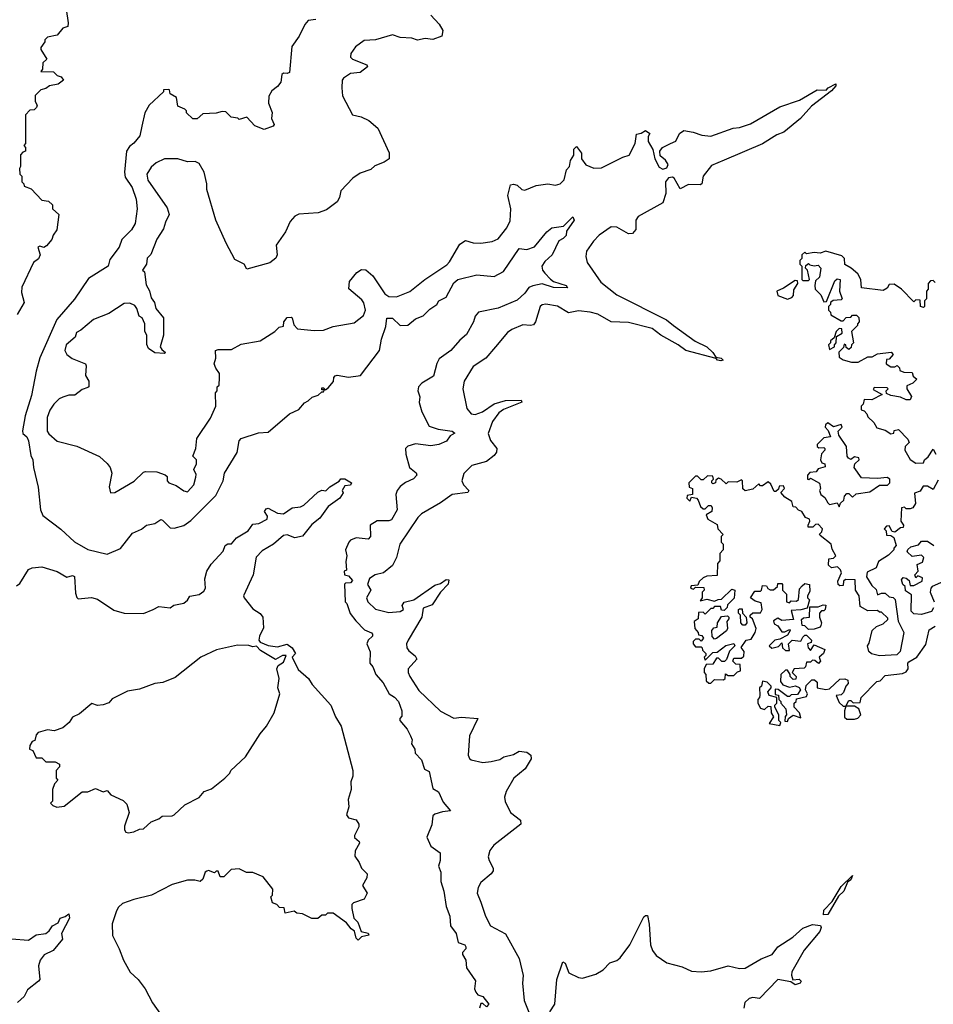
# Model space of a CAD drawing. Extents: x 2494106 to 2685573, y 758056 to 915185.
# Tile 350 of 507: x 2601609 to 2606376, y 902605 to 907741. Entities that reach past the tile are written whole.
import ezdxf

# ---------------------------------------------------------------- set-up
doc = ezdxf.new("R2010")
doc.units = 0

msp = doc.modelspace()

# ---------------------------------------------------------------- linework, layer by layer
at = {"layer": '0CON05XD'}
for points in [[(2601852, 907795), (2601862.5, 907725), (2601860, 907705), (2601835, 907697.5), (2601805, 907660), (2601755, 907650), (2601740, 907635), (2601740, 907625), (2601720, 907595), (2601720, 907585), (2601750, 907535), (2601730, 907515), (2601727.5, 907482.5), (2601720, 907470), (2601785, 907468.8), (2601805, 907450), (2601825, 907443.3), (2601837.5, 907425), (2601810, 907405), (2601765, 907396.7), (2601745, 907382.5), (2601720, 907375), (2601690, 907345), (2601690, 907315), (2601700, 907295), (2601697, 907283), (2601685, 907270), (2601661.7, 907268.3), (2601640, 907245), (2601640, 907095), (2601630, 907085), (2601640, 907075), (2601640, 907055), (2601625, 907050), (2601613.6, 907036.4), (2601612.5, 906975), (2601607.5, 906965), (2601610, 906935), (2601620, 906925), (2601620, 906895), (2601630, 906885), (2601631.7, 906871.7), (2601668.3, 906858.3), (2601725, 906800), (2601760, 906795), (2601780, 906775), (2601780, 906755), (2601812.5, 906725), (2601802.5, 906645), (2601783, 906617), (2601777.5, 906595), (2601749.3, 906560.7), (2601735, 906552.5), (2601715, 906560), (2601703.3, 906555), (2601716.4, 906513.6), (2601706.4, 906493.6), (2601681.2, 906475), (2601620, 906345), (2601618, 906318), (2601633.3, 906265), (2601596.4, 906203.6)], [(2603755, 907764), (2603798.3, 907718.3), (2603816.7, 907685), (2603812.5, 907655), (2603765, 907637.5), (2603725, 907642), (2603685, 907634), (2603655, 907644), (2603595, 907648), (2603555, 907661.2), (2603465, 907636), (2603407.3, 907632.7), (2603360.9, 907599.1), (2603337.1, 907565), (2603335.8, 907545), (2603345, 907534.3), (2603420, 907505), (2603423.3, 907495), (2603385.3, 907464.7), (2603335, 907460.8), (2603298.6, 907435), (2603292.5, 907425), (2603289.2, 907385), (2603293, 907343), (2603345, 907243.8), (2603390, 907235), (2603430, 907215), (2603477.5, 907175), (2603536.4, 907046.4), (2603537.5, 907015), (2603511.7, 906998.3), (2603461.7, 906978.3), (2603440.7, 906959.3), (2603385, 906940), (2603347.5, 906915), (2603285, 906847.5), (2603277.3, 906812.7), (2603265, 906790), (2603210.7, 906749.3), (2603166.4, 906733.6), (2603065, 906726.7), (2603044.2, 906715.8), (2603021.2, 906688.8), (2602996.7, 906635), (2602947.5, 906565), (2602953.3, 906515), (2602945, 906497.5), (2602915, 906472.5), (2602795, 906440), (2602780, 906465), (2602730.8, 906490.8), (2602686, 906575), (2602633.3, 906695), (2602586.2, 906855), (2602586.2, 906885), (2602572, 906945), (2602545, 906991.2), (2602525, 907002), (2602485, 906999.2), (2602435, 907015.7), (2602364.6, 907015.4), (2602321.2, 906995), (2602295, 906972), (2602272.9, 906935), (2602277, 906903)], [(2603155, 907742.5), (2603115, 907736.7), (2603097.5, 907715), (2603067.5, 907655), (2603028.3, 907601.7), (2603016.7, 907465), (2603005, 907460), (2602985, 907462.5), (2602977.5, 907455), (2602971.2, 907415), (2602955, 907392.5), (2602925, 907370), (2602908.3, 907341.7), (2602907.5, 907305), (2602926.4, 907256.4), (2602923.8, 907225), (2602936.2, 907195), (2602931.2, 907185), (2602885, 907167.5), (2602836.4, 907186.4), (2602795, 907232.5), (2602755, 907220), (2602747, 907227), (2602713, 907233), (2602685, 907260), (2602665, 907262.5), (2602635, 907252.5), (2602565, 907250), (2602535, 907223.3), (2602513, 907223), (2602480, 907255), (2602480, 907265), (2602470, 907275), (2602435, 907290), (2602427.5, 907335), (2602393.6, 907353.6), (2602390, 907375), (2602385, 907376.7), (2602360, 907375), (2602360, 907365), (2602284.2, 907295.8), (2602261.2, 907255), (2602246.1, 907186.1), (2602236.2, 907135), (2602205, 907096.7), (2602181.4, 907078.6), (2602166.2, 907055), (2602155.6, 906945.6), (2602159.7, 906919.7), (2602195.8, 906865), (2602216.7, 906805), (2602222.5, 906755), (2602211.7, 906678.3), (2602192.5, 906645), (2602142.5, 906595), (2602127.5, 906555), (2602079.3, 906490.7), (2602070, 906455), (2601968.3, 906391.7), (2601895, 906283.3), (2601802.3, 906177.7), (2601715, 905976.7), (2601695, 905907.5), (2601670, 905780), (2601637.8, 905675), (2601623.1, 905596.9), (2601625, 905582), (2601645.7, 905565), (2601655.8, 905545), (2601666.9, 905466.9), (2601677.5, 905445), (2601680.6, 905405), (2601705, 905302.5), (2601717.3, 905185), (2601730.7, 905155), (2601823.5, 905083.5), (2601895, 905017.8), (2601965, 904977.5), (2602065, 904953.8), (2602135, 904982.5), (2602197, 905063), (2602245, 905083.3), (2602270, 905105), (2602315, 905112.5), (2602345, 905133.3), (2602355, 905130), (2602395, 905090), (2602415, 905088.8), (2602465, 905102), (2602501.7, 905128.3), (2602631.7, 905258.3), (2602670.8, 905335), (2602677.5, 905375), (2602743, 905483), (2602753.8, 905545), (2602765, 905556.7), (2602855, 905586.7), (2602905, 905590), (2603017.5, 905685), (2603065, 905707.5), (2603095, 905742.5), (2603115, 905752.5), (2603135, 905772.5), (2603167, 905783), (2603185, 905800), (2603195, 905800), (2603200, 905810), (2603185, 905810), (2603185, 905820), (2603195, 905820), (2603205, 905810), (2603219.3, 905820.7), (2603246.1, 905853.9), (2603247.5, 905875), (2603255, 905882.5), (2603265, 905886.7), (2603325, 905875.8), (2603387.5, 905885), (2603486, 906015), (2603496.7, 906075), (2603519.5, 906140.5), (2603525.5, 906184.5), (2603553.7, 906183.7), (2603595, 906146.2), (2603635, 906147.5), (2603675, 906180), (2603715, 906196.2), (2603748.3, 906231.7), (2603785.5, 906254.5), (2603796.7, 906275), (2603835, 906294), (2603875, 906368), (2603895, 906385.8), (2603995, 906409.2), (2604085, 906400.8), (2604133, 906427), (2604215, 906546.9), (2604255, 906542.9), (2604295, 906556.2), (2604360, 906635), (2604385, 906656), (2604447, 906663), (2604495, 906712.5), (2604502.5, 906695), (2604463, 906637), (2604460, 906615), (2604445, 906598.8), (2604422.5, 906587.5), (2604388.1, 906515), (2604350, 906480), (2604334.3, 906455), (2604337.5, 906435), (2604348.3, 906418.3), (2604378, 906388), (2604395, 906375.7), (2604460, 906355), (2604468.3, 906341.7), (2604395, 906343.3), (2604335, 906362.7), (2604286.6, 906353.4), (2604266.2, 906343.8), (2604245, 906314.4), (2604205, 906278.6), (2604105, 906235.5), (2604003.8, 906215), (2603985.8, 906195), (2603977.5, 906165), (2603940.6, 906099.4), (2603905, 906070), (2603858.6, 906015)], [(2602277, 906903), (2602378.9, 906758.9), (2602389.4, 906725), (2602369.6, 906685), (2602360.3, 906649.7), (2602325, 906596), (2602294.1, 906515.9), (2602275, 906496.7), (2602270, 906465), (2602250, 906435), (2602260, 906425), (2602268.3, 906358.3), (2602286.4, 906326.4), (2602295, 906290), (2602312.5, 906265), (2602320, 906235), (2602360, 906185), (2602360, 906095), (2602342.5, 906035), (2602350, 906020), (2602370, 906005), (2602365, 906000), (2602315, 906002.5), (2602281.2, 906025), (2602273, 906047), (2602272.5, 906095), (2602262.5, 906115), (2602262.5, 906155), (2602247.5, 906185), (2602232.5, 906195), (2602220, 906235), (2602209.3, 906249.3), (2602183, 906263), (2602155, 906260), (2602075, 906208.8), (2601995, 906176.2), (2601928.9, 906121.1), (2601905, 906110), (2601899.2, 906085), (2601850.8, 906045), (2601844.3, 906015), (2601854.5, 905994.5), (2601883.5, 905973.5), (2601952.5, 905945), (2601956.7, 905935), (2601952.5, 905885), (2601970, 905855), (2601970, 905825), (2601965, 905822.5), (2601935, 905812.5), (2601897, 905783), (2601865, 905782.5), (2601835, 905772.5), (2601815, 905762.5), (2601786.7, 905735), (2601766.1, 905703.9), (2601753.3, 905665), (2601752.5, 905595), (2601760.7, 905580.7), (2601805, 905542), (2601907, 905517), (2602025, 905462), (2602065, 905426.7), (2602082, 905405), (2602090, 905375), (2602076.7, 905305), (2602083, 905273), (2602105, 905273.8), (2602207, 905333), (2602255, 905380), (2602265.9, 905384.1), (2602325, 905382.5), (2602367.5, 905367.5), (2602378.8, 905358.8), (2602378.8, 905335), (2602386.7, 905325), (2602425, 905312), (2602465, 905282.5), (2602485, 905278), (2602518, 905315), (2602528.8, 905355), (2602529.3, 905369.3), (2602517.5, 905395), (2602532.5, 905425), (2602532.5, 905445), (2602512.5, 905465), (2602528, 905505), (2602533, 905557), (2602605, 905662.5), (2602632.5, 905725), (2602630, 905795), (2602640, 905805), (2602640, 905825), (2602650, 905835), (2602652.5, 905875), (2602652.5, 905895), (2602633.3, 905923.3), (2602623.3, 905945), (2602632.5, 905975), (2602630, 906015), (2602645, 906020), (2602715, 906020), (2602765, 906047.5), (2602863.6, 906066.4), (2602940, 906115), (2602963, 906137), (2602985, 906142.5), (2602987.5, 906165), (2603005, 906187.5), (2603025, 906190), (2603030, 906185), (2603039.3, 906149.3), (2603058.3, 906128.3), (2603145, 906120), (2603195, 906122), (2603245, 906141.2), (2603355, 906158.8), (2603402.7, 906197.3), (2603414.2, 906225), (2603405, 906263.3), (2603395, 906279.2), (2603327, 906337), (2603330, 906375), (2603368.3, 906421.7), (2603392.2, 906437.8), (2603415.4, 906435.4), (2603451.4, 906405), (2603515, 906310.8), (2603535, 906297.5), (2603575, 906295.5), (2603645, 906322.7), (2603723.5, 906386.5), (2603837.6, 906462.4), (2603852.3, 906477.7), (2603905, 906570), (2603935, 906589.4), (2603975, 906576.7), (2604015, 906575.5), (2604075, 906583.3), (2604105, 906597.5), (2604150.6, 906655), (2604167.9, 906692.1), (2604171.8, 906755), (2604155.7, 906824.3), (2604170, 906880), (2604185, 906883.3), (2604205, 906878), (2604230, 906855), (2604245, 906852.5), (2604304.2, 906875.8), (2604365, 906884), (2604405, 906877.5), (2604430, 906885), (2604450, 906905), (2604463, 906957), (2604477.5, 906975), (2604483, 907007), (2604500, 907035), (2604500, 907065), (2604515, 907080), (2604540, 907045), (2604540, 907015), (2604563.6, 906983.6), (2604605, 906966.2), (2604645, 906968), (2604756.1, 907023.9), (2604790, 907035), (2604820, 907095), (2604826.7, 907143.3), (2604851.7, 907148.3), (2604875, 907162.5), (2604897, 907147), (2604888.8, 907131.2), (2604888.9, 907105), (2604913.5, 907063.5), (2604923.2, 907015), (2604945, 906971.8), (2604965, 906960.4), (2604985, 906967.5), (2604992.9, 906985), (2604978.6, 907008.6), (2604951.4, 907031.4), (2604949.2, 907055), (2604963.3, 907075), (2605005, 907095.5), (2605032.6, 907107.4), (2605052.1, 907147.9), (2605075, 907162.5), (2605122.5, 907155), (2605167.9, 907137.9), (2605215, 907134), (2605332.5, 907175), (2605365, 907178.6), (2605422.1, 907197.9), (2605575, 907286), (2605678.8, 907321.2), (2605770, 907375), (2605817, 907373), (2605827.5, 907385), (2605866.7, 907406.7), (2605867.5, 907395), (2605845, 907370), (2605740.5, 907289.5), (2605683.3, 907225), (2605596.7, 907155), (2605560.3, 907139.7), (2605485, 907092.9), (2605285, 907008.9), (2605219.3, 906980.7), (2605175.7, 906925), (2605167.5, 906885), (2605160, 906880), (2605098.1, 906881.9), (2605055, 906858.8), (2605023.8, 906915), (2605015, 906920), (2604995, 906915.9), (2604978.4, 906895), (2604980, 906835), (2604964.6, 906785.4), (2604835.8, 906715), (2604824.2, 906695), (2604823.9, 906646.1), (2604806.7, 906625), (2604785, 906624.4), (2604725, 906658.6), (2604695, 906660), (2604633.1, 906616.9), (2604602.5, 906585), (2604566.6, 906533.4), (2604563.1, 906505), (2604570, 906475), (2604641.1, 906371.1), (2604725.4, 906305.4), (2604984.6, 906174.6), (2605020, 906145), (2605134, 906064), (2605194, 906035), (2605225.8, 906005), (2605240.7, 905980.7), (2605270, 905975), (2605280, 905965), (2605268.3, 905961.7), (2605250, 905965), (2605243.6, 905973.6), (2605085, 906014.7), (2605045.7, 906045.7), (2604955, 906095.7), (2604909.4, 906129.4), (2604785, 906161.9), (2604694.7, 906164.7), (2604625, 906204.6), (2604585.3, 906215.3), (2604525, 906222.7), (2604471.8, 906211.8), (2604415, 906246.7), (2604355, 906257.8), (2604335, 906254.2), (2604324.3, 906245), (2604300.6, 906165), (2604290.3, 906149.7), (2604275, 906145.7), (2604235, 906150), (2604176.7, 906125), (2604155, 906108.8), (2604092.5, 906035), (2604042, 905975), (2603975, 905932), (2603927.5, 905855), (2603921.1, 905815), (2603942.8, 905712.8), (2603965, 905685.8), (2603985, 905681.8), (2604024.3, 905695), (2604085, 905736.4), (2604144.7, 905755.3), (2604225, 905755.7), (2604230, 905745), (2604133.1, 905706.9), (2604110, 905690), (2604075.5, 905645), (2604052.7, 905582.7), (2604065.8, 905545.8), (2604099.4, 905505), (2604097.1, 905485), (2604085, 905468), (2604044.1, 905435.9), (2603967.5, 905415), (2603925.7, 905374.3), (2603916.7, 905335), (2603925.4, 905315.4), (2603952.5, 905285), (2603946.7, 905275), (2603865, 905264.3), (2603805, 905220), (2603705, 905163.1), (2603686.9, 905145), (2603592.5, 905005), (2603575.8, 904935), (2603555, 904893.8), (2603506.7, 904855), (2603464.2, 904845.8), (2603434.6, 904825.4), (2603423.5, 904795), (2603441.4, 904765), (2603419.2, 904725), (2603425, 904704.2), (2603465.4, 904665.4), (2603535, 904647.9), (2603595, 904653.8), (2603611.9, 904665), (2603605.6, 904685), (2603615, 904702.2), (2603665.4, 904714.6), (2603775, 904790.8), (2603805, 904800), (2603835, 904821.2), (2603848.3, 904818.3), (2603845, 904796.7), (2603805.5, 904754.5), (2603760.7, 904689.3), (2603715, 904672), (2603706.7, 904625), (2603635.5, 904504.5), (2603628.1, 904485), (2603629.2, 904465), (2603639.3, 904449.3), (2603672.7, 904422.7), (2603681.2, 904405), (2603635.7, 904355), (2603635.6, 904335), (2603644.4, 904315), (2603691.7, 904241.7), (2603805, 904134.3), (2603875, 904097.5), (2603915, 904102.5), (2604000, 904095), (2603956.7, 904005), (2603950, 903905), (2603956.4, 903886.4), (2603965, 903880), (2604025, 903866), (2604068.3, 903871.7), (2604115, 903882.5), (2604135, 903896.7), (2604185, 903908.8), (2604215, 903926.2), (2604255, 903920), (2604276, 903905), (2604277.5, 903885), (2604247.4, 903832.6), (2604187.1, 903785), (2604147.5, 903715), (2604138.8, 903685), (2604142.3, 903662.3), (2604170, 903605), (2604222.5, 903565), (2604223.3, 903545), (2604083.3, 903435), (2604063, 903407), (2604054, 903375), (2604058, 903355), (2604080, 903315), (2604079.3, 903300.7), (2604070, 903285), (2604015, 903240), (2604001.2, 903215), (2603996.2, 903185), (2604015, 903137.5), (2604040, 903065), (2604066, 903015), (2604143.2, 902973.2), (2604215, 902844), (2604236.5, 902755), (2604233.5, 902715), (2604241.5, 902625), (2604268.6, 902555)], [(2606385, 906370), (2606375, 906380), (2606361.7, 906378.3), (2606350, 906365), (2606350, 906335), (2606340, 906325), (2606340, 906285), (2606330, 906275), (2606330, 906245), (2606325, 906240), (2606310, 906245), (2606308.3, 906278.3), (2606285, 906280), (2606275, 906270), (2606210, 906335), (2606171.7, 906361.7), (2606145, 906360), (2606135, 906340), (2606115, 906327.5), (2606001.7, 906341.7), (2605997.5, 906385), (2605982.5, 906415), (2605947.5, 906445), (2605913.8, 906463.8), (2605912, 906495), (2605898.7, 906508.7), (2605815, 906533.8), (2605785, 906522.5), (2605754, 906526), (2605715, 906520), (2605705, 906527.5), (2605690, 906515), (2605690, 906495), (2605680, 906485), (2605680, 906465), (2605690, 906455), (2605690, 906385), (2605695, 906380), (2605725, 906380), (2605730, 906385), (2605720, 906435), (2605710, 906445), (2605711.7, 906458.3), (2605725, 906470), (2605732.5, 906462.5), (2605755, 906457.5), (2605775, 906460), (2605790, 906445), (2605781.7, 906398.3), (2605761.7, 906378.3), (2605757.5, 906355), (2605760, 906335), (2605790, 906305), (2605805, 906270), (2605818.3, 906271.7), (2605861.7, 906378.3), (2605875, 906390), (2605890, 906385), (2605887.5, 906325), (2605900, 906285), (2605895, 906280), (2605853, 906277), (2605840, 906265), (2605840, 906255), (2605830, 906245), (2605830, 906225), (2605840, 906215), (2605841.7, 906201.7), (2605895, 906170), (2605905, 906170), (2605921.7, 906188.3), (2605945, 906190), (2605955, 906200), (2605975, 906200), (2605987, 906187), (2605990, 906165), (2605980, 906155), (2605980, 906145), (2605950, 906115), (2605960, 906055), (2605950, 906045), (2605948.3, 906031.7), (2605935, 906020), (2605921.7, 906031.7), (2605920, 906045), (2605911.7, 906048.3), (2605908.3, 906031.7), (2605883, 906007), (2605885, 905980), (2605905, 905967.5), (2605950, 905955), (2605983.9, 905953.9), (2606035, 905982.5), (2606057, 905983), (2606085, 905997.5), (2606157, 906007), (2606167.5, 905995), (2606145, 905970), (2606131.7, 905968.3), (2606130, 905945), (2606155, 905930), (2606175, 905930), (2606187, 905937), (2606200, 905925), (2606201.7, 905911.7), (2606223, 905903), (2606265, 905900), (2606271.7, 905881.7), (2606290, 905865), (2606270, 905845), (2606238.3, 905831.7), (2606237.5, 905815), (2606262.5, 905775), (2606255, 905757.5), (2606235, 905757.5), (2606205, 905772.5), (2606155, 905780), (2606131.7, 905791.7), (2606130, 905805), (2606140, 905815), (2606135, 905820), (2606068.3, 905821.7), (2606061.7, 905811.7), (2606110, 905785), (2606055, 905757.5), (2606015, 905760), (2606010, 905735), (2606000, 905725), (2606000, 905705), (2606015, 905700), (2606030, 905685), (2606035, 905670), (2606065, 905640), (2606081.7, 905611.7), (2606125, 905600), (2606155, 905580), (2606170, 905585), (2606171.7, 905598.3), (2606195, 905602.5), (2606243.3, 905553.3), (2606250, 905535), (2606230, 905515), (2606227.5, 905495), (2606255, 905447.5), (2606285, 905427.5), (2606325, 905430), (2606330, 905445), (2606349.3, 905460.7), (2606375, 905500), (2606390, 905475)], [(2605615, 906282.5), (2605638.3, 906291.7), (2605647, 906303), (2605648.3, 906331.7), (2605670, 906365), (2605668.3, 906378.3), (2605655, 906380), (2605595, 906340), (2605560, 906325), (2605565, 906302.5), (2605615, 906282.5)], [(2605835, 906020), (2605860, 906035), (2605860, 906045), (2605870, 906055), (2605871.7, 906088.3), (2605900, 906105), (2605898.3, 906128.3), (2605885, 906130), (2605870, 906115), (2605858.3, 906081.7), (2605840, 906065), (2605840, 906055), (2605830, 906045), (2605835, 906020)], [(2603858.6, 906015), (2603798, 905972), (2603785, 905946.7), (2603768.5, 905881.5), (2603706.7, 905845), (2603690, 905825), (2603686.7, 905805), (2603696.4, 905773.6), (2603693.6, 905743.6), (2603706.7, 905695), (2603745, 905621.2), (2603792.5, 905605), (2603865.4, 905595.4), (2603880, 905585), (2603855, 905570), (2603836.9, 905543.1), (2603795.4, 905524.6), (2603755, 905518.1), (2603675, 905529.2), (2603635, 905516.7), (2603622.5, 905505), (2603623.3, 905475), (2603643.3, 905405), (2603677.6, 905377.6), (2603681.2, 905365), (2603664.4, 905345.6), (2603622.9, 905327.1), (2603595, 905306.2), (2603578.8, 905285), (2603572, 905265), (2603578.8, 905185), (2603548.3, 905131.7), (2603535, 905126), (2603475, 905126.2), (2603437.5, 905105), (2603439.2, 905045), (2603428.1, 905031.9), (2603365, 905038.6), (2603335, 905026), (2603326.2, 905015), (2603308.8, 904975), (2603316, 904945), (2603310, 904915), (2603315, 904870), (2603302.5, 904865), (2603303.3, 904845), (2603325, 904840), (2603346.2, 904815), (2603335, 904803.8), (2603308.8, 904801.2), (2603304.2, 904795.8), (2603306.7, 904705), (2603316, 904695), (2603333.8, 904643.8), (2603363.3, 904605), (2603408.8, 904558.8), (2603445, 904542.5), (2603450, 904535), (2603450, 904525), (2603426.7, 904505), (2603421.2, 904485), (2603437, 904443), (2603436.7, 904385), (2603452.5, 904365), (2603466.7, 904325), (2603505, 904282.5), (2603536.7, 904225), (2603565, 904207.5), (2603586.2, 904185), (2603603.3, 904135), (2603602.5, 904107.5), (2603592.5, 904095), (2603593.3, 904085), (2603630.7, 904040.7), (2603648.8, 904005), (2603657.5, 903985), (2603653.6, 903963.6), (2603670, 903935), (2603672.5, 903915), (2603705, 903880), (2603720.7, 903830.7), (2603745, 903820), (2603765, 903730), (2603795, 903712.5), (2603819.5, 903659.5), (2603856.7, 903615), (2603815, 903608.8), (2603775, 903596.7), (2603765, 903587.5), (2603759.3, 903540.7), (2603734, 903476), (2603755, 903430), (2603802.5, 903395), (2603803.3, 903355), (2603793.6, 903326.4), (2603806.7, 903295), (2603806.2, 903245), (2603822, 903195), (2603833.8, 903115), (2603853.8, 903065), (2603856.7, 903015), (2603886.2, 902975), (2603897, 902927), (2603932.5, 902915), (2603937.5, 902905), (2603937.5, 902895), (2603920, 902875), (2603920, 902865), (2603937.5, 902835), (2603940, 902795), (2603987, 902727), (2603982.5, 902685), (2603988.3, 902668.3), (2604000, 902655), (2604026.4, 902646.4), (2604057.5, 902605), (2604045, 902592.5), (2604025, 902610), (2604015, 902610), (2604007.5, 902585)], [(2605885, 905200), (2605891.7, 905218.3), (2605910, 905235), (2605912.5, 905255), (2605925, 905270), (2605935, 905270), (2605955, 905250), (2605973, 905267), (2606045, 905277.5), (2606095, 905313.3), (2606137, 905313), (2606150, 905325), (2606150, 905345), (2606135, 905352.5), (2606085, 905347.5), (2606000.7, 905350.7), (2605962.5, 905405), (2605966.4, 905423.6), (2605990, 905445), (2605987.5, 905455), (2605965, 905460), (2605945, 905447.5), (2605933.6, 905453.6), (2605927.5, 905465), (2605923.3, 905515), (2605883, 905573), (2605880, 905595), (2605900, 905615), (2605895, 905630), (2605855, 905617.5), (2605825, 905637.5), (2605813, 905627), (2605812.5, 905615), (2605828.3, 905598.3), (2605840, 905565), (2605805, 905560), (2605770, 905525), (2605770, 905515), (2605778.3, 905508.3), (2605805, 905510), (2605810, 905505), (2605810, 905495), (2605793, 905477), (2605787.5, 905445), (2605795, 905430), (2605810, 905425), (2605811.7, 905408.3), (2605775, 905397.5), (2605765, 905382.5), (2605731.7, 905378.3), (2605720, 905365), (2605720, 905345), (2605727, 905343), (2605735, 905350), (2605783, 905323), (2605787.5, 905295), (2605782.5, 905285), (2605790, 905265), (2605809.3, 905249.3), (2605825, 905220), (2605835, 905212.5), (2605875, 905220), (2605885, 905200)], [(2606400.7, 905339.3), (2606375, 905290), (2606345, 905307.5), (2606323, 905307), (2606308.3, 905281.7), (2606278.3, 905271.7), (2606283, 905217), (2606270, 905195), (2606255, 905190), (2606235, 905190), (2606225, 905197.5), (2606210, 905195), (2606207.5, 905125), (2606220, 905105), (2606218.3, 905091.7), (2606205, 905090), (2606175, 905067.5), (2606161.7, 905071.7), (2606145, 905100), (2606131.7, 905098.3), (2606120, 905085), (2606130, 905075), (2606131.7, 905051.7), (2606155, 905050), (2606170, 905040), (2606181.7, 904998.3), (2606170, 904985), (2606170, 904975), (2606143, 904947), (2606090, 904915), (2606078.3, 904881.7), (2606031.7, 904858.3), (2606027.5, 904835), (2606055, 904790), (2606078.3, 904768.3), (2606085, 904740), (2606105, 904750), (2606125, 904750), (2606145, 904730), (2606167, 904727), (2606177, 904717), (2606193, 904603), (2606222.5, 904545), (2606202.5, 904445), (2606185, 904427.5), (2606095, 904423.3), (2606053, 904433), (2606040, 904445), (2606032.5, 904475), (2606041.7, 904488.3), (2606057.5, 904555), (2606080, 904575), (2606115, 904590), (2606138.3, 904611.7), (2606138.3, 904618.3), (2606105, 904650), (2606095, 904650), (2606085, 904660), (2606035, 904657.5), (2605995, 904680), (2605990, 904735), (2605970, 904765), (2605968.3, 904818.3), (2605918.3, 904821.7), (2605908.3, 904811.7), (2605905, 904790), (2605888.3, 904788.3), (2605880, 904795), (2605878.3, 904811.7), (2605897.5, 904855), (2605891.7, 904871.7), (2605877, 904887), (2605845, 904882.5), (2605830, 904895), (2605831.7, 904928.3), (2605855, 904932.5), (2605866.7, 904945), (2605848.3, 904978.3), (2605842.5, 905005), (2605785, 905050), (2605783, 905057), (2605795, 905070), (2605797.5, 905085), (2605775, 905110), (2605761.7, 905108.3), (2605747, 905093), (2605723.6, 905093.6), (2605722.5, 905105), (2605732.5, 905125), (2605730, 905135), (2605710, 905145), (2605690, 905175), (2605672.5, 905182.5), (2605658.3, 905198.3), (2605645, 905200), (2605638.3, 905228.3), (2605600.7, 905250.7), (2605580, 905275), (2605600, 905295), (2605595, 905310), (2605571.7, 905308.3), (2605568.3, 905291.7), (2605555, 905280), (2605545, 905280), (2605528.3, 905318.3), (2605515, 905330), (2605485, 905310), (2605475, 905310), (2605465, 905320), (2605435, 905292.5), (2605395, 905282.5), (2605383, 905293), (2605380, 905335), (2605375, 905340), (2605351.7, 905328.3), (2605305, 905330), (2605295, 905320), (2605270, 905345), (2605255, 905350), (2605241.7, 905338.3), (2605240, 905325), (2605225, 905320), (2605220, 905325), (2605220, 905335), (2605230, 905345), (2605225, 905360), (2605198.3, 905361.7), (2605175, 905340), (2605165, 905340), (2605145, 905360), (2605135, 905360), (2605100, 905325), (2605101.7, 905301.7), (2605120, 905295), (2605120, 905265), (2605091.7, 905258.3), (2605090, 905245), (2605105, 905230), (2605115, 905250), (2605140, 905245), (2605150, 905235), (2605161.7, 905201.7), (2605175, 905190), (2605185, 905190), (2605203, 905207), (2605216.4, 905206.4), (2605222.5, 905195), (2605220, 905175), (2605191.7, 905158.3)], [(2602305.9, 904664.1), (2602335, 904680), (2602395, 904673.3), (2602413.8, 904686.2), (2602465, 904696.7), (2602485, 904712.5), (2602496.4, 904733.6), (2602545, 904742.5), (2602569.5, 904760.5), (2602578.1, 904775), (2602574.5, 904825), (2602585.5, 904864.5), (2602608.7, 904901.3), (2602670.5, 904969.5), (2602681.7, 904998.3), (2602695, 905006.7), (2602715, 905007.5), (2602741.2, 905038.8), (2602800.8, 905075), (2602825, 905110), (2602857, 905113), (2602900, 905135), (2602901.7, 905151.7), (2602886.7, 905175), (2602895, 905190), (2602905, 905193.3), (2602955, 905167.1), (2602985, 905163.1), (2603031.2, 905195), (2603075, 905200.6), (2603091.2, 905208.8), (2603165, 905276.2), (2603185, 905286.7), (2603206.1, 905283.9), (2603227.5, 905305), (2603276.7, 905333.3), (2603285, 905346.7), (2603306.4, 905346.4), (2603340, 905325), (2603335, 905312.5), (2603305, 905310), (2603292.5, 905285), (2603296.4, 905273.6), (2603280, 905245), (2603218.3, 905201.7), (2603175, 905141.2), (2603133, 905107), (2603085, 905046.7), (2603045, 905038.8), (2603005, 905053.8), (2602985, 905051.2), (2602933.8, 905005), (2602875, 904970), (2602842.5, 904937.5), (2602828, 904845), (2602777.5, 904735), (2602780, 904725), (2602825, 904668), (2602863, 904643), (2602878, 904625), (2602880.7, 904569.3), (2602860, 904525), (2602857.5, 904505), (2602863.3, 904493.3), (2602905.8, 904475.8), (2602955, 904470), (2603005, 904483.3), (2603030, 904465), (2603047.5, 904435), (2603030, 904415), (2603061.7, 904351.7), (2603116.7, 904305), (2603135, 904272.5), (2603232.5, 904165), (2603256.7, 904105), (2603286.7, 904055), (2603346.7, 903825), (2603346.7, 903795), (2603336.2, 903765), (2603338, 903725), (2603323.6, 903673.6), (2603326.7, 903635), (2603313.6, 903593.6), (2603325, 903577.5), (2603365, 903566.7), (2603379.2, 903545), (2603378.8, 903531.2), (2603356.2, 903485), (2603356.7, 903475), (2603380, 903455), (2603382.5, 903445), (2603360, 903405), (2603357, 903377), (2603380, 903345), (2603392.5, 903315), (2603422.5, 903285), (2603420, 903265), (2603397.5, 903225), (2603422.5, 903185), (2603406.2, 903153.8), (2603350, 903135), (2603342.5, 903125), (2603342.5, 903105), (2603352.5, 903055), (2603373.6, 903033.6), (2603390, 902985), (2603426.7, 902976.7), (2603430, 902965), (2603393, 902957), (2603375, 902940), (2603365, 902950), (2603356.7, 902986.7), (2603338.3, 902998.3), (2603315, 903030), (2603245, 903080), (2603215, 903080), (2603205, 903070), (2603185, 903070), (2603165, 903052.5), (2603133, 903053), (2603085, 903077.5), (2603055, 903080), (2603041.7, 903091.7), (2602995, 903080), (2602988.3, 903108.3), (2602965, 903110), (2602950, 903125), (2602927.5, 903135), (2602920, 903165), (2602927.5, 903175), (2602930, 903205), (2602879.3, 903269.3), (2602825, 903292.5), (2602793, 903293), (2602755, 903312.5), (2602711.7, 903308.3), (2602675, 903270), (2602655, 903270), (2602645, 903300), (2602635, 903300), (2602625, 903290), (2602595, 903302.5), (2602585, 903300), (2602577.5, 903295), (2602565, 903257.5), (2602550, 903245), (2602523, 903253), (2602485, 903253.3), (2602405, 903230), (2602296.4, 903173.6), (2602205, 903152.5), (2602145, 903130), (2602125, 903112.5), (2602115, 903092.5), (2602092, 903025), (2602093.9, 902963.9), (2602128.8, 902895), (2602150, 902835), (2602185, 902772.5), (2602226.7, 902735), (2602263.3, 902685), (2602302.7, 902612.7), (2602365, 902523.3)], [(2605191.7, 905158.3), (2605200, 905135), (2605248.3, 905108.3), (2605252.5, 905085), (2605280, 905055), (2605270, 905045), (2605270, 905015), (2605280, 905005), (2605280, 904975), (2605263, 904957), (2605261.7, 904918.3), (2605250, 904905), (2605248.3, 904841.7), (2605195, 904837.5), (2605175, 904830), (2605155, 904810), (2605148.3, 904791.7), (2605113, 904787), (2605110, 904775), (2605125, 904770), (2605135, 904780), (2605178.3, 904778.3), (2605180, 904765), (2605170, 904755), (2605170, 904725), (2605160, 904710), (2605195, 904717.5), (2605235, 904707.5), (2605253, 904717), (2605271.7, 904718.3), (2605325, 904770), (2605340, 904765), (2605337, 904723), (2605301.7, 904688.3), (2605300, 904675), (2605285, 904660), (2605271.7, 904661.7), (2605265, 904680), (2605235, 904680), (2605225, 904670), (2605215, 904670), (2605185, 904640), (2605175, 904650), (2605151.7, 904648.3), (2605150, 904615), (2605128.3, 904601.7), (2605132.5, 904565), (2605150, 904545), (2605151.7, 904531.7), (2605168.3, 904528.3), (2605177.5, 904515), (2605165, 904500), (2605155, 904510), (2605135, 904510), (2605123, 904497), (2605122.5, 904485), (2605135, 904470), (2605165, 904470), (2605170, 904465), (2605171.7, 904451.7), (2605190, 904435), (2605190, 904425), (2605180, 904415), (2605185, 904400), (2605225, 904440), (2605248.3, 904441.7), (2605293, 904477), (2605335, 904487.5), (2605340, 904475), (2605313, 904447), (2605297, 904403), (2605287, 904393), (2605273, 904393), (2605255, 904410), (2605245, 904410), (2605225, 904380), (2605191.7, 904378.3), (2605180, 904355), (2605180, 904335), (2605190, 904325), (2605191.7, 904291.7), (2605205, 904280), (2605215, 904280), (2605235, 904300), (2605281.7, 904298.3), (2605290, 904305), (2605291.7, 904328.3), (2605305, 904320), (2605335, 904320), (2605355, 904340), (2605370, 904345), (2605368.3, 904378.3), (2605345, 904380), (2605330, 904395), (2605335, 904410), (2605375, 904410), (2605388.3, 904421.7), (2605390, 904445), (2605373, 904467), (2605400, 904505), (2605425, 904510), (2605446.7, 904545), (2605452.5, 904565), (2605432.5, 904615), (2605420, 904625), (2605420, 904635), (2605435, 904646.7), (2605475, 904647.5), (2605482.5, 904665), (2605478.3, 904698.3), (2605447, 904707), (2605422.5, 904725), (2605445, 904760), (2605475, 904760), (2605480, 904765), (2605485, 904790), (2605505, 904787.5), (2605513.3, 904773.3), (2605525, 904767.5), (2605543, 904767), (2605562.5, 904785), (2605565, 904800), (2605585, 904800), (2605590, 904795), (2605590, 904765), (2605610, 904745), (2605610, 904705), (2605625, 904700), (2605635, 904710), (2605661.7, 904708.3), (2605673, 904717), (2605678.3, 904771.7), (2605691.7, 904788.3), (2605705, 904800), (2605730, 904795), (2605731.7, 904758.3), (2605720, 904735), (2605720, 904725), (2605730, 904715), (2605718.3, 904671.7), (2605685, 904662.5), (2605635, 904660), (2605647, 904613), (2605585, 904607.5), (2605565, 904620), (2605542.5, 904605), (2605545, 904590), (2605565, 904580), (2605585, 904547.5), (2605601.7, 904548.3), (2605625, 904560), (2605630, 904555), (2605615, 904530), (2605575, 904510), (2605550, 904505), (2605520, 904475), (2605533, 904463), (2605568.3, 904471.7), (2605585, 904490), (2605590, 904465), (2605605, 904450), (2605625, 904450), (2605620, 904485), (2605640, 904505), (2605685, 904500), (2605695, 904520), (2605705, 904530), (2605715, 904530), (2605740, 904505), (2605738.3, 904491.7), (2605720, 904485), (2605722.5, 904465), (2605735, 904450), (2605755, 904480), (2605810, 904455), (2605802.5, 904435), (2605780, 904415), (2605787.5, 904395), (2605777, 904383), (2605758.3, 904398.3), (2605745, 904400), (2605735, 904390), (2605715, 904390), (2605710, 904365), (2605701.7, 904358.3), (2605650, 904355), (2605640, 904335), (2605660, 904315), (2605658.3, 904301.7), (2605645, 904300), (2605630, 904315), (2605630, 904325), (2605615, 904347.5), (2605605, 904347.5), (2605580, 904325), (2605578.3, 904288.3), (2605591.2, 904271.2), (2605625, 904260), (2605657, 904267), (2605676.7, 904256.7), (2605682.5, 904245), (2605668.3, 904221.7), (2605635, 904220), (2605625, 904210), (2605615, 904210), (2605567, 904247), (2605551.7, 904248.3), (2605551.7, 904221.7), (2605568.3, 904218.3), (2605570, 904195), (2605580, 904185), (2605580, 904175), (2605607, 904147), (2605610, 904115), (2605603, 904107), (2605601.7, 904081.7), (2605615, 904080), (2605620, 904095), (2605645, 904112.5), (2605685, 904100), (2605677.5, 904125), (2605650, 904155), (2605650, 904175), (2605660, 904185), (2605661.7, 904198.3), (2605715, 904210), (2605720, 904225), (2605710, 904245), (2605712.5, 904267.5), (2605743, 904297), (2605757, 904297), (2605770, 904285), (2605770, 904255), (2605815, 904247.5), (2605835, 904250), (2605888.3, 904301.7), (2605915, 904302.5), (2605930, 904295), (2605931.7, 904278.3), (2605920, 904265), (2605908.3, 904231.7), (2605895, 904220), (2605870, 904215), (2605885, 904180), (2605905, 904160), (2605920, 904160), (2605935, 904190), (2605945, 904190), (2605958.3, 904178.3), (2605995, 904180), (2606000, 904205), (2606081.7, 904288.3), (2606098.3, 904291.7), (2606125, 904320), (2606215, 904330), (2606235, 904340), (2606245.6, 904354.4), (2606243.3, 904385), (2606248, 904392), (2606290, 904415), (2606337.6, 904482.4), (2606355, 904557.5), (2606385, 904576.7)], [(2606376.4, 904673.6), (2606366.4, 904653.6), (2606315, 904637.5), (2606275, 904642.5), (2606260, 904655), (2606261.7, 904741.7), (2606231.7, 904761.7), (2606230, 904785), (2606217.5, 904795), (2606210.7, 904819.3), (2606218.3, 904831.7), (2606235, 904827.5), (2606250, 904815), (2606255, 904790), (2606275, 904790), (2606318, 904812), (2606319.3, 904829.3), (2606295, 904840), (2606285, 904830), (2606280, 904845), (2606297.5, 904865), (2606291.7, 904898.3), (2606319.3, 904910.7), (2606327.5, 904935), (2606315, 904947.5), (2606265, 904940), (2606240, 904965), (2606243, 904977), (2606258.3, 904991.7), (2606298.3, 905001.7), (2606315, 905020), (2606345, 905020), (2606378.3, 904998.3)], [(2601591.7, 904788.3), (2601609.3, 904800.7), (2601655, 904872.5), (2601675, 904882.5), (2601725, 904887.5), (2601805, 904862.5), (2601855, 904832.5), (2601885, 904841.2), (2601895, 904836.7), (2601900, 904750), (2601906.4, 904726.4), (2601915, 904720), (2601983.9, 904726.1), (2602015, 904718), (2602100.3, 904660.3), (2602155, 904646), (2602255, 904644), (2602305.9, 904664.1)], [(2606430, 904810), (2606370, 904785), (2606362.5, 904775), (2606360, 904755), (2606380, 904705)], [(2605725, 904560), (2605705, 904580), (2605691.7, 904581.7), (2605688.3, 904611.7), (2605698.3, 904621.7), (2605730, 904625), (2605732.5, 904677.5), (2605775, 904677.5), (2605800.7, 904689.3), (2605815, 904687.5), (2605812.5, 904665), (2605805, 904657.5), (2605792.5, 904657.5), (2605782.5, 904645), (2605782.5, 904625), (2605793.3, 904595), (2605789.5, 904580.5), (2605785, 904572.5), (2605755, 904562.5), (2605725, 904560)], [(2605235, 904510), (2605223, 904523), (2605220, 904555), (2605231.7, 904568.3), (2605248.3, 904571.7), (2605250, 904595), (2605271.7, 904628.3), (2605301.7, 904631.7), (2605310, 904625), (2605310, 904615), (2605298.3, 904601.7), (2605302.5, 904565), (2605297, 904553), (2605245, 904512.5), (2605235, 904510)], [(2605395, 904582.5), (2605383, 904583), (2605372.5, 904595), (2605370, 904635), (2605360, 904645), (2605360, 904665), (2605365, 904667.5), (2605378.3, 904668.3), (2605380, 904645), (2605400, 904625), (2605402.5, 904595), (2605395, 904582.5)], [(2602175, 903498.8), (2602205, 903504), (2602235, 903518.8), (2602255, 903520), (2602295, 903556.7), (2602335, 903572.5), (2602353, 903587), (2602405, 903587.5), (2602415, 903593.3), (2602470, 903645), (2602546.1, 903683.9), (2602572.5, 903715), (2602610.7, 903729.3), (2602680, 903785), (2602705, 903810), (2602710, 903825), (2602787.5, 903895), (2602863.9, 904016.1), (2602897.5, 904055), (2602936.7, 904125), (2602966.7, 904225), (2602956.4, 904256.4), (2602963.8, 904305), (2602951.2, 904355), (2602958.3, 904371.7), (2602985, 904390), (2603000, 904425), (2602980, 904425), (2602943, 904403), (2602865, 904451.2), (2602845, 904472.5), (2602825, 904470), (2602805, 904476.7), (2602745, 904478.8), (2602636.1, 904453.9), (2602555, 904416.2), (2602421.1, 904308.9), (2602355.6, 904284.4), (2602315, 904279.1), (2602235, 904249.4), (2602171.7, 904238.3), (2602091.3, 904198.7), (2602075, 904176.7), (2602045, 904166.7), (2602015, 904163.8), (2601985, 904174), (2601920.5, 904119.5), (2601885, 904103.3), (2601866.7, 904075), (2601833.6, 904046.4), (2601789.3, 904030.7), (2601755, 904037.5), (2601705, 904022.5), (2601695, 904010), (2601688.3, 903981.7), (2601673.6, 903976.4), (2601662.5, 903955), (2601660, 903935), (2601678.3, 903928.3), (2601695, 903890), (2601725, 903890), (2601745, 903870), (2601795, 903870), (2601817, 903857), (2601817, 903843), (2601800, 903825), (2601800, 903785), (2601807.5, 903775), (2601790, 903755), (2601780, 903725), (2601780, 903665), (2601770, 903655), (2601781.7, 903641.7), (2601802.5, 903632.5), (2601841.7, 903638.3), (2601935, 903712.5), (2601965, 903712.5), (2602005, 903730), (2602045, 903712.5), (2602065, 903720), (2602085, 903697.5), (2602148.8, 903668.8), (2602168.3, 903648.3), (2602180, 903605), (2602156.7, 903535), (2602156.7, 903515), (2602162.5, 903502.5), (2602175, 903498.8)], [(2605575, 904060), (2605580, 904075), (2605570, 904085), (2605570, 904115), (2605550, 904155), (2605550, 904165), (2605560, 904175), (2605560, 904205), (2605520, 904215), (2605512.5, 904235), (2605530, 904255), (2605530, 904265), (2605510, 904285), (2605485, 904290), (2605480, 904265), (2605470, 904255), (2605471.7, 904218.3), (2605470, 904205), (2605460, 904195), (2605460, 904175), (2605475, 904150), (2605495, 904142.5), (2605515, 904160), (2605528.3, 904158.3), (2605530, 904125), (2605542.5, 904105), (2605520, 904070), (2605575, 904060)], [(2605965, 904092.5), (2605982.5, 904097.5), (2605997.5, 904115), (2605987, 904147), (2605965, 904160), (2605920, 904160), (2605912.5, 904135), (2605912.5, 904102.5), (2605925, 904092.5), (2605965, 904092.5)], [(2605802.5, 903072.5), (2605804.6, 903095.4), (2605848.8, 903141.2), (2605895, 903219.2), (2605955, 903277.5), (2605945, 903254), (2605928.3, 903241.7), (2605908.5, 903195), (2605881.4, 903168.6), (2605825, 903073.3), (2605802.5, 903072.5)], [(2601565.8, 902945.8), (2601655, 902939.2), (2601695, 902967.5), (2601745, 902973.8), (2601762.5, 902987.5), (2601780, 903015), (2601810, 903030), (2601820, 903055), (2601846.7, 903063.3), (2601865, 903077.5), (2601868.8, 903055), (2601826.7, 902975), (2601832, 902945), (2601784, 902885), (2601737.3, 902862.7), (2601715.6, 902835), (2601708.1, 902805), (2601713.8, 902735), (2601708, 902725), (2601650.3, 902679.7), (2601632.5, 902645), (2601597.5, 902615)], [(2604375, 902565.8), (2604401.4, 902605), (2604412, 902735), (2604443.6, 902826.4), (2604455, 902820), (2604475, 902770), (2604525, 902744.2), (2604545, 902740.8), (2604615, 902761.4), (2604653.8, 902785), (2604687.9, 902822.1), (2604725, 902834.2), (2604742.4, 902847.6), (2604792, 902915), (2604865, 903061.2), (2604875, 903068.8), (2604885, 903067.5), (2604893.2, 903023.2), (2604900.6, 902915), (2604910.6, 902885), (2604930.4, 902860.4), (2604985, 902821.4), (2605065, 902800), (2605115, 902777.5), (2605165, 902774), (2605215, 902780), (2605305, 902806.2), (2605365, 902791.2), (2605395, 902793.8), (2605477.3, 902842.7), (2605535, 902864), (2605565, 902904), (2605643.3, 902955), (2605695, 903002), (2605745, 903020.8), (2605786.8, 903016.8), (2605791.1, 903005), (2605783.5, 902985), (2605703.1, 902886.9), (2605638.8, 902775), (2605636.4, 902756.4), (2605643.3, 902733.3), (2605675.9, 902735.9), (2605686.7, 902725), (2605681.2, 902715), (2605655, 902706), (2605632, 902722), (2605565, 902734), (2605470, 902635), (2605435, 902640), (2605415, 902634.6), (2605393.5, 902615), (2605387.5, 902585)]]:
    msp.add_lwpolyline(points, dxfattribs=at)

doc.saveas('drawing.dxf')
